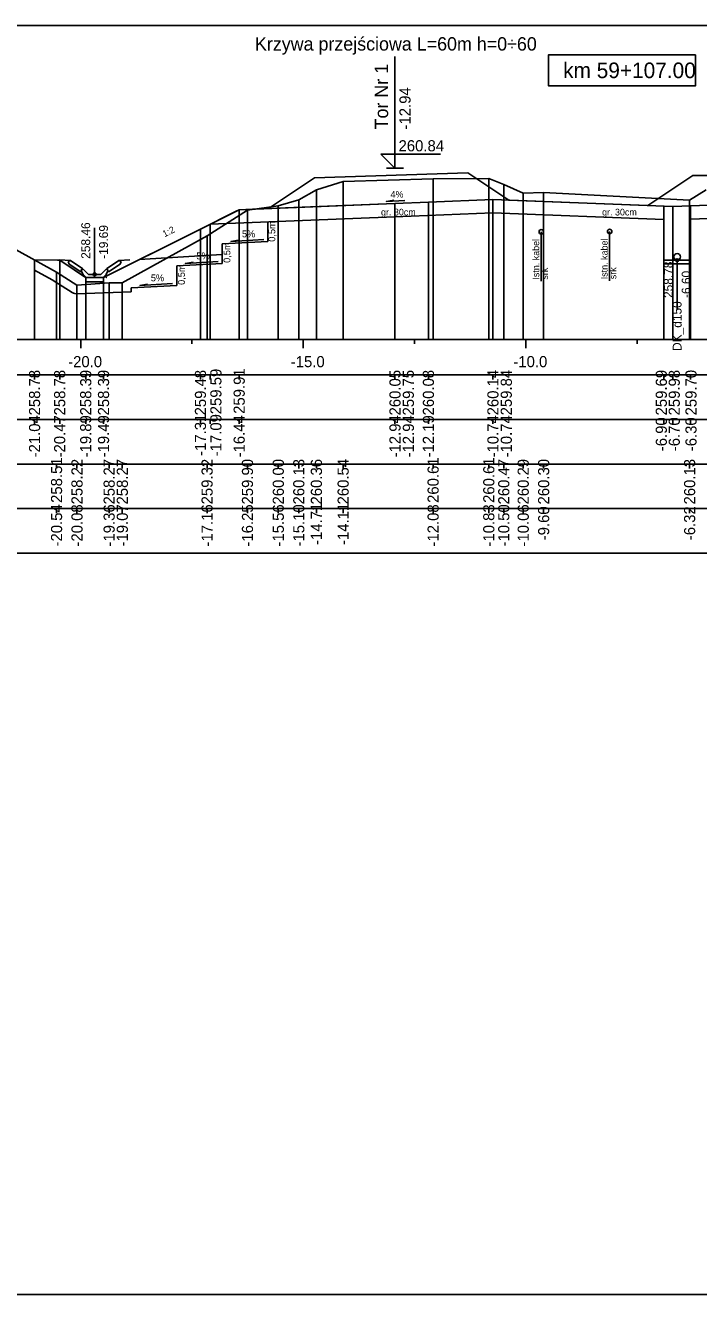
# Model space of a CAD drawing. Extents: x 6516023 to 6560129, y 5513077 to 5529206.
# Drawn here: x 6517201.97 to 6517217.09, y 5514484.66 to 5514513.16 of the extents above; entities that cross this region are included whole.
import ezdxf

# ---------------------------------------------------------------- set-up
doc = ezdxf.new("R2010")
doc.units = 0
for name, color, linetype in [('IR_default', 7, 'Continuous'), ('TOR_PRZEK_P-kable', 7, 'Continuous'), ('TOR_PRZEK_P-komponent', 7, 'Continuous'), ('TOR_PRZEK_P-odwodnienie', 7, 'Continuous'), ('TOR_PRZEK_P-opisy', 7, 'Continuous'), ('TOR_PRZEK_P-schodkowanie+wymiana', 7, 'Continuous'), ('TOR_PRZEK_P-tabelka istniejace', 7, 'Continuous'), ('TOR_PRZEK_P-tabelka projektowane', 7, 'Continuous'), ('TOR_PRZEK_P-teren istniejacy', 7, 'Continuous'), ('TOR_PRZEK_P-tory projektowane', 7, 'Continuous'), ('TOR_PRZEK_P-uklad odniesienia', 7, 'Continuous'), ('TOR_PRZEK_P-warstwa ochronna I', 7, 'Continuous'), ('TOR_PRZEK_P-warstwa ochronna II', 7, 'Continuous'), ('TOR_PS_T-skarpy projektowane', 7, 'Continuous'), ('TOR_RAMKI-ramka+tabelka 1', 7, 'Continuous')]:
    doc.layers.add(name, color=color, linetype=linetype)

msp = doc.modelspace()

# ---------------------------------------------------------------- linework, layer by layer
at = {"layer": 'IR_default'}
msp.add_lwpolyline([(6517202.177, 5514507.891), (6517202.69, 5514507.885), (6517202.741, 5514507.885), (6517202.822, 5514507.831), (6517202.831, 5514507.825), (6517203.278, 5514507.527), (6517203.326, 5514507.495), (6517203.688, 5514507.495), (6517203.726, 5514507.495), (6517205.693, 5514508.479), (6517205.903, 5514508.583), (6517205.903, 5514508.583), (6517205.903, 5514508.583), (6517206.689, 5514508.976), (6517206.773, 5514509.018), (6517207.368, 5514509.042), (6517207.432, 5514509.045), (6517208.418, 5514509.702), (6517208.464, 5514509.733), (6517211.908, 5514509.848), (6517212.831, 5514509.232), (6517215.951, 5514509.109), (6517216.963, 5514509.784), (6517220.126, 5514509.785)], dxfattribs=at)
at = {"layer": 'TOR_PRZEK_P-kable'}
for p, q in [((6517213.558, 5514508.521), (6517213.558, 5514507.411)), ((6517215.094, 5514508.529), (6517215.094, 5514507.419))]:
    msp.add_line(p, q, dxfattribs=at)
for centre in [(6517213.558, 5514508.521), (6517215.094, 5514508.529)]:
    msp.add_circle(centre, 0.05, dxfattribs=at)
at = {"layer": 'TOR_PRZEK_P-komponent'}
msp.add_lwpolyline([(6517208.464, 5514509.733), (6517211.908, 5514509.848), (6517212.831, 5514509.232), (6517215.951, 5514509.109), (6517216.963, 5514509.784), (6517220.463, 5514509.785), (6517221.463, 5514509.785), (6517224.963, 5514509.785), (6517225.513, 5514509.787), (6517229.013, 5514509.787), (6517230.359, 5514508.89), (6517226.513, 5514509.043), (6517223.213, 5514509.175), (6517222.463, 5514509.205), (6517221.263, 5514509.253), (6517220.663, 5514509.253), (6517219.463, 5514509.205), (6517218.713, 5514509.175), (6517216.513, 5514509.087), (6517212.473, 5514509.246), (6517211.023, 5514509.188), (6517210.273, 5514509.158), (6517207.432, 5514509.045)], close=True, dxfattribs=at)
at = {"layer": 'TOR_PRZEK_P-odwodnienie'}
for p, q in [((6517216.313, 5514507.801), (6517216.309, 5514509.095)), ((6517216.913, 5514507.803), (6517216.909, 5514509.103)), ((6517203.526, 5514507.565), (6517203.526, 5514508.609)), ((6517203.217, 5514507.624), (6517202.956, 5514507.798)), ((6517203.262, 5514507.691), (6517202.981, 5514507.878)), ((6517203.791, 5514507.691), (6517204.071, 5514507.878)), ((6517203.835, 5514507.624), (6517204.097, 5514507.798)), ((6517216.913, 5514507.882), (6517216.313, 5514507.882)), ((6517216.913, 5514507.802), (6517216.313, 5514507.802)), ((6517216.613, 5514507.882), (6517216.613, 5514506.78)), ((6517203.228, 5514507.641), (6517203.217, 5514507.624)), ((6517203.219, 5514507.66), (6517203.266, 5514507.684)), ((6517203.262, 5514507.691), (6517203.253, 5514507.678)), ((6517203.386, 5514507.565), (6517203.266, 5514507.684)), ((6517203.336, 5514507.495), (6517203.716, 5514507.495)), ((6517203.386, 5514507.565), (6517203.666, 5514507.565)), ((6517203.666, 5514507.565), (6517203.786, 5514507.684)), ((6517203.786, 5514507.684), (6517203.834, 5514507.66)), ((6517203.791, 5514507.691), (6517203.799, 5514507.678)), ((6517203.824, 5514507.641), (6517203.835, 5514507.624))]:
    msp.add_line(p, q, dxfattribs=at)
for points in [[(6517202.735, 5514507.889), (6517202.981, 5514507.878)], [(6517202.931, 5514507.851), (6517202.981, 5514507.878)], [(6517202.931, 5514507.851), (6517202.956, 5514507.798)], [(6517204.318, 5514507.889), (6517204.071, 5514507.878)], [(6517204.122, 5514507.851), (6517204.071, 5514507.878)], [(6517204.122, 5514507.851), (6517204.097, 5514507.798)], [(6517203.253, 5514507.678), (6517203.218, 5514507.66)], [(6517203.218, 5514507.66), (6517203.228, 5514507.641)], [(6517203.266, 5514507.565), (6517203.219, 5514507.66)], [(6517203.336, 5514507.495), (6517203.266, 5514507.565)], [(6517203.326, 5514507.495), (6517203.326, 5514507.496), (6517203.326, 5514507.495), (6517203.326, 5514507.495), (6517203.326, 5514507.495), (6517203.327, 5514507.495), (6517203.326, 5514507.495), (6517203.327, 5514507.496)], [(6517203.326, 5514507.495), (6517203.326, 5514507.495), (6517203.326, 5514507.495), (6517203.326, 5514507.494), (6517203.326, 5514507.495), (6517203.327, 5514507.494), (6517203.326, 5514507.495), (6517203.327, 5514507.495)], [(6517203.726, 5514507.495), (6517203.326, 5514507.495), (6517203.326, 5514507.395), (6517203.726, 5514507.395), (6517203.726, 5514507.495)], [(6517203.716, 5514507.495), (6517203.786, 5514507.565)], [(6517203.726, 5514507.495), (6517203.726, 5514507.496), (6517203.726, 5514507.495), (6517203.726, 5514507.495), (6517203.726, 5514507.495), (6517203.727, 5514507.495), (6517203.726, 5514507.495), (6517203.727, 5514507.496)], [(6517203.726, 5514507.495), (6517203.726, 5514507.495), (6517203.726, 5514507.495), (6517203.726, 5514507.494), (6517203.726, 5514507.495), (6517203.727, 5514507.494), (6517203.726, 5514507.495), (6517203.727, 5514507.495)], [(6517203.786, 5514507.565), (6517203.834, 5514507.66)], [(6517203.79, 5514507.495), (6517203.789, 5514507.496), (6517203.79, 5514507.495), (6517203.789, 5514507.495), (6517203.79, 5514507.495), (6517203.79, 5514507.495), (6517203.79, 5514507.495), (6517203.79, 5514507.496)], [(6517203.79, 5514507.495), (6517203.79, 5514507.496), (6517203.79, 5514507.495), (6517203.79, 5514507.495), (6517203.79, 5514507.495), (6517203.791, 5514507.495), (6517203.79, 5514507.495), (6517203.791, 5514507.496)], [(6517203.799, 5514507.678), (6517203.834, 5514507.66)], [(6517203.834, 5514507.66), (6517203.824, 5514507.641)]]:
    msp.add_lwpolyline(points, dxfattribs=at)
for centre, radius in [((6517216.613, 5514507.957), 0.075), ((6517216.613, 5514507.882), 0.03), ((6517203.526, 5514507.565), 0.035)]:
    msp.add_circle(centre, radius, dxfattribs=at)
at = {"layer": 'TOR_PRZEK_P-opisy'}
msp.add_lwpolyline([(6517210.497, 5514509.222), (6517210.079, 5514509.203), (6517210.247, 5514509.231)], dxfattribs=at)
at = {"layer": 'TOR_PRZEK_P-schodkowanie+wymiana'}
for p, q in [((6517207.417, 5514508.744), (6517207.417, 5514508.301)), ((6517207.417, 5514508.301), (6517206.394, 5514508.25)), ((6517206.394, 5514508.25), (6517206.394, 5514507.807)), ((6517206.394, 5514508.01), (6517204.524, 5514507.899)), ((6517206.394, 5514507.807), (6517205.371, 5514507.756)), ((6517205.371, 5514507.756), (6517205.371, 5514507.313)), ((6517205.371, 5514507.313), (6517204.348, 5514507.262)), ((6517204.348, 5514507.262), (6517204.348, 5514507.172))]:
    msp.add_line(p, q, dxfattribs=at)
at = {"layer": 'TOR_PRZEK_P-tabelka istniejace'}
for p, q in [((6517202.671, 5514503.206), (6517202.671, 5514503.306)), ((6517203.13, 5514503.206), (6517203.13, 5514503.306)), ((6517203.852, 5514503.206), (6517203.852, 5514503.306)), ((6517204.148, 5514503.206), (6517204.148, 5514503.306)), ((6517206.052, 5514503.206), (6517206.052, 5514503.306)), ((6517206.959, 5514503.206), (6517206.959, 5514503.306)), ((6517207.652, 5514503.206), (6517207.652, 5514503.306)), ((6517208.112, 5514503.206), (6517208.112, 5514503.306)), ((6517208.507, 5514503.206), (6517208.507, 5514503.306)), ((6517209.108, 5514503.206), (6517209.108, 5514503.306)), ((6517211.129, 5514503.206), (6517211.129, 5514503.306)), ((6517212.38, 5514503.206), (6517212.38, 5514503.306)), ((6517212.716, 5514503.206), (6517212.716, 5514503.306)), ((6517213.153, 5514503.206), (6517213.153, 5514503.306)), ((6517213.612, 5514503.206), (6517213.612, 5514503.306)), ((6517216.891, 5514503.206), (6517216.891, 5514503.306)), ((6517182.163, 5514502.306), (6517265.963, 5514502.306)), ((6517202.671, 5514502.206), (6517202.671, 5514502.306)), ((6517203.13, 5514502.206), (6517203.13, 5514502.306)), ((6517203.852, 5514502.206), (6517203.852, 5514502.306)), ((6517204.148, 5514502.206), (6517204.148, 5514502.306)), ((6517206.052, 5514502.206), (6517206.052, 5514502.306)), ((6517206.959, 5514502.206), (6517206.959, 5514502.306)), ((6517207.652, 5514502.206), (6517207.652, 5514502.306)), ((6517208.112, 5514502.206), (6517208.112, 5514502.306)), ((6517208.507, 5514502.206), (6517208.507, 5514502.306)), ((6517209.108, 5514502.206), (6517209.108, 5514502.306)), ((6517211.129, 5514502.206), (6517211.129, 5514502.306)), ((6517212.38, 5514502.206), (6517212.38, 5514502.306)), ((6517212.716, 5514502.206), (6517212.716, 5514502.306)), ((6517213.153, 5514502.206), (6517213.153, 5514502.306)), ((6517213.612, 5514502.206), (6517213.612, 5514502.306)), ((6517216.891, 5514502.206), (6517216.891, 5514502.306))]:
    msp.add_line(p, q, dxfattribs=at)
for points in [[(6517208.507, 5514509.467), (6517208.507, 5514506.306), (6517208.507, 5514506.176), (6517208.507, 5514506.106)], [(6517209.108, 5514509.65), (6517209.108, 5514506.306), (6517209.108, 5514506.176), (6517209.108, 5514506.106)], [(6517211.129, 5514509.713), (6517211.129, 5514506.306), (6517211.129, 5514506.176), (6517211.129, 5514506.106)], [(6517212.38, 5514509.721), (6517212.38, 5514506.306), (6517212.38, 5514506.176), (6517212.38, 5514506.106)], [(6517212.716, 5514509.58), (6517212.716, 5514506.306), (6517212.716, 5514506.176), (6517212.716, 5514506.106)], [(6517208.112, 5514509.238), (6517208.112, 5514506.306), (6517208.112, 5514506.176), (6517208.112, 5514506.106)], [(6517213.153, 5514509.392), (6517213.153, 5514506.306), (6517213.153, 5514506.176), (6517213.153, 5514506.106)], [(6517213.612, 5514509.405), (6517213.612, 5514506.306), (6517213.612, 5514506.176), (6517213.612, 5514506.106)], [(6517216.891, 5514509.232), (6517216.891, 5514506.306), (6517216.891, 5514506.176), (6517216.891, 5514506.106)], [(6517206.959, 5514509.01), (6517206.959, 5514506.306), (6517206.959, 5514506.176), (6517206.959, 5514506.106)], [(6517207.652, 5514509.106), (6517207.652, 5514506.306), (6517207.652, 5514506.176), (6517207.652, 5514506.106)], [(6517206.052, 5514508.427), (6517206.052, 5514506.306), (6517206.052, 5514506.176), (6517206.052, 5514506.106)], [(6517202.671, 5514507.618), (6517202.671, 5514506.306), (6517202.671, 5514506.176), (6517202.671, 5514506.106)], [(6517203.13, 5514507.326), (6517203.13, 5514506.306), (6517203.13, 5514506.176), (6517203.13, 5514506.106)], [(6517203.852, 5514507.375), (6517203.852, 5514506.306), (6517203.852, 5514506.176), (6517203.852, 5514506.106)], [(6517204.148, 5514507.377), (6517204.148, 5514506.306), (6517204.148, 5514506.176), (6517204.148, 5514506.106)]]:
    msp.add_lwpolyline(points, dxfattribs=at)
msp.add_lwpolyline([(6517182.163, 5514503.306), (6517182.163, 5514501.306), (6517265.963, 5514501.306), (6517265.963, 5514503.306)], close=True, dxfattribs=at)
at = {"layer": 'TOR_PRZEK_P-tabelka projektowane'}
for p, q in [((6517202.177, 5514505.206), (6517202.177, 5514505.306)), ((6517202.741, 5514505.206), (6517202.741, 5514505.306)), ((6517203.326, 5514505.206), (6517203.326, 5514505.306)), ((6517203.726, 5514505.206), (6517203.726, 5514505.306)), ((6517205.903, 5514505.206), (6517205.903, 5514505.306)), ((6517206.121, 5514505.206), (6517206.121, 5514505.306)), ((6517206.773, 5514505.206), (6517206.773, 5514505.306)), ((6517210.273, 5514505.206), (6517210.273, 5514505.306)), ((6517210.273, 5514505.206), (6517210.273, 5514505.306)), ((6517211.023, 5514505.206), (6517211.023, 5514505.306)), ((6517212.473, 5514505.206), (6517212.473, 5514505.306)), ((6517212.473, 5514505.206), (6517212.473, 5514505.306)), ((6517216.31, 5514505.206), (6517216.31, 5514505.306)), ((6517216.513, 5514505.206), (6517216.513, 5514505.306)), ((6517216.91, 5514505.206), (6517216.91, 5514505.306)), ((6517182.163, 5514504.306), (6517265.963, 5514504.306)), ((6517202.177, 5514504.206), (6517202.177, 5514504.306)), ((6517202.741, 5514504.206), (6517202.741, 5514504.306)), ((6517203.326, 5514504.206), (6517203.326, 5514504.306)), ((6517203.726, 5514504.206), (6517203.726, 5514504.306)), ((6517205.903, 5514504.206), (6517205.903, 5514504.306)), ((6517206.121, 5514504.206), (6517206.121, 5514504.306)), ((6517206.773, 5514504.206), (6517206.773, 5514504.306)), ((6517210.273, 5514504.206), (6517210.273, 5514504.306)), ((6517210.273, 5514504.206), (6517210.273, 5514504.306)), ((6517211.023, 5514504.206), (6517211.023, 5514504.306)), ((6517212.473, 5514504.206), (6517212.473, 5514504.306)), ((6517212.473, 5514504.206), (6517212.473, 5514504.306)), ((6517216.31, 5514504.206), (6517216.31, 5514504.306)), ((6517216.513, 5514504.206), (6517216.513, 5514504.306)), ((6517216.91, 5514504.206), (6517216.91, 5514504.306))]:
    msp.add_line(p, q, dxfattribs=at)
for points in [[(6517211.023, 5514509.188), (6517211.023, 5514506.306), (6517211.023, 5514506.176), (6517211.023, 5514506.106)], [(6517212.473, 5514509.246), (6517212.473, 5514506.306), (6517212.473, 5514506.176), (6517212.473, 5514506.106)], [(6517206.773, 5514509.018), (6517206.773, 5514506.306), (6517206.773, 5514506.176), (6517206.773, 5514506.106)], [(6517210.273, 5514509.158), (6517210.273, 5514506.306), (6517210.273, 5514506.176), (6517210.273, 5514506.106)], [(6517212.473, 5514508.946), (6517212.473, 5514506.306), (6517212.473, 5514506.176), (6517212.473, 5514506.106)], [(6517216.513, 5514509.087), (6517216.513, 5514506.306), (6517216.513, 5514506.176), (6517216.513, 5514506.106)], [(6517206.121, 5514508.692), (6517206.121, 5514506.306), (6517206.121, 5514506.176), (6517206.121, 5514506.106)], [(6517210.273, 5514508.858), (6517210.273, 5514506.306), (6517210.273, 5514506.176), (6517210.273, 5514506.106)], [(6517216.31, 5514508.795), (6517216.31, 5514506.306), (6517216.31, 5514506.176), (6517216.31, 5514506.106)], [(6517216.91, 5514508.803), (6517216.91, 5514506.306), (6517216.91, 5514506.176), (6517216.91, 5514506.106)], [(6517205.903, 5514508.583), (6517205.903, 5514506.306), (6517205.903, 5514506.176), (6517205.903, 5514506.106)], [(6517202.177, 5514507.891), (6517202.177, 5514506.306), (6517202.177, 5514506.176), (6517202.177, 5514506.106)], [(6517202.741, 5514507.885), (6517202.741, 5514506.306), (6517202.741, 5514506.176), (6517202.741, 5514506.106)], [(6517203.326, 5514507.495), (6517203.326, 5514506.306), (6517203.326, 5514506.176), (6517203.326, 5514506.106)], [(6517203.726, 5514507.495), (6517203.726, 5514506.306), (6517203.726, 5514506.176), (6517203.726, 5514506.106)]]:
    msp.add_lwpolyline(points, dxfattribs=at)
msp.add_lwpolyline([(6517182.163, 5514505.306), (6517182.163, 5514503.306), (6517265.963, 5514503.306), (6517265.963, 5514505.306)], close=True, dxfattribs=at)
at = {"layer": 'TOR_PRZEK_P-teren istniejacy'}
msp.add_lwpolyline([(6517201.764, 5514508.119), (6517202.671, 5514507.618), (6517203.13, 5514507.326), (6517203.852, 5514507.375), (6517204.148, 5514507.377), (6517206.052, 5514508.427), (6517206.959, 5514509.01), (6517207.652, 5514509.106), (6517208.112, 5514509.238), (6517208.507, 5514509.467), (6517209.108, 5514509.65), (6517211.129, 5514509.713), (6517212.38, 5514509.721), (6517212.716, 5514509.58), (6517213.153, 5514509.392), (6517213.612, 5514509.405), (6517216.891, 5514509.232), (6517217.265, 5514509.465)], dxfattribs=at)
at = {"layer": 'TOR_PRZEK_P-tory projektowane'}
for p, q in [((6517210.273, 5514510.826), (6517210.273, 5514512.458)), ((6517210.273, 5514510.826), (6517210.273, 5514509.948)), ((6517210.273, 5514509.948), (6517209.954, 5514510.267)), ((6517209.954, 5514510.267), (6517211.298, 5514510.267)), ((6517210.081, 5514509.948), (6517210.465, 5514509.948))]:
    msp.add_line(p, q, dxfattribs=at)
at = {"layer": 'TOR_PRZEK_P-uklad odniesienia'}
for p, q in [((6517185.963, 5514506.106), (6517265.963, 5514506.106)), ((6517203.213, 5514505.906), (6517203.213, 5514506.106)), ((6517205.713, 5514506.006), (6517205.713, 5514506.106)), ((6517208.213, 5514505.906), (6517208.213, 5514506.106)), ((6517210.713, 5514506.006), (6517210.713, 5514506.106)), ((6517213.213, 5514505.906), (6517213.213, 5514506.106)), ((6517215.713, 5514506.006), (6517215.713, 5514506.106))]:
    msp.add_line(p, q, dxfattribs=at)
msp.add_lwpolyline([(6517217.022, 5514512.497), (6517213.722, 5514512.497), (6517213.722, 5514511.797), (6517217.022, 5514511.797)], close=True, dxfattribs=at)
at = {"layer": 'TOR_PRZEK_P-warstwa ochronna I'}
for points in [[(6517206.121, 5514508.692), (6517210.273, 5514508.858), (6517212.473, 5514508.946), (6517216.31, 5514508.795)], [(6517216.91, 5514508.803), (6517218.713, 5514508.875), (6517219.463, 5514508.905), (6517220.663, 5514508.953), (6517221.263, 5514508.953), (6517222.463, 5514508.905), (6517223.213, 5514508.875), (6517226.513, 5514508.743), (6517227.263, 5514508.713), (6517232.215, 5514508.515)]]:
    msp.add_lwpolyline(points, dxfattribs=at)
at = {"layer": 'TOR_PRZEK_P-warstwa ochronna II'}
msp.add_lwpolyline([(6517202.177, 5514507.891), (6517202.741, 5514507.885), (6517203.326, 5514507.495), (6517203.726, 5514507.495), (6517205.903, 5514508.583), (6517205.904, 5514508.583), (6517206.773, 5514509.018), (6517210.273, 5514509.158), (6517211.023, 5514509.188), (6517212.473, 5514509.246), (6517216.513, 5514509.087), (6517218.713, 5514509.175), (6517219.463, 5514509.205), (6517220.663, 5514509.253), (6517221.263, 5514509.253), (6517222.463, 5514509.205), (6517223.213, 5514509.175), (6517226.513, 5514509.043), (6517227.263, 5514509.013), (6517231.563, 5514508.841), (6517232.432, 5514508.406)], dxfattribs=at)
at = {"layer": 'TOR_PS_T-skarpy projektowane'}
msp.add_line((6517203.326, 5514507.139), (6517204.348, 5514507.172), dxfattribs=at)
for points in [[(6517207.324, 5514508.345), (6517206.588, 5514508.306), (6517206.761, 5514508.337)], [(6517206.301, 5514507.851), (6517205.565, 5514507.812), (6517205.738, 5514507.842)], [(6517202.177, 5514507.662), (6517202.569, 5514507.446), (6517203.023, 5514507.157)], [(6517205.278, 5514507.357), (6517204.543, 5514507.318), (6517204.715, 5514507.348)], [(6517203.144, 5514507.126), (6517203.326, 5514507.139)]]:
    msp.add_lwpolyline(points, dxfattribs=at)
msp.add_arc((6517203.13, 5514507.326), 0.2, 237.558, 273.8898, dxfattribs=at)
at = {"layer": 'TOR_RAMKI-ramka+tabelka 1'}
msp.add_lwpolyline([(6517179.513, 5514513.156), (6517427.013, 5514513.156), (6517427.013, 5514484.656), (6517179.513, 5514484.656)], close=True, dxfattribs=at)

# ---------------------------------------------------------------- texts
at = {"layer": 'TOR_PRZEK_P-kable'}
for s, height, p in [('Istn. kabel', 0.14999, (6517213.513, 5514507.447)), ('Istn. kabel', 0.14999, (6517215.049, 5514507.455)), ('srk', 0.15, (6517213.707, 5514507.447)), ('srk', 0.15, (6517215.243, 5514507.456))]:
    msp.add_text(s, height=height, rotation=90.0511, dxfattribs=at).set_placement(p)
at = {"layer": 'TOR_PRZEK_P-odwodnienie'}
for s, p in [('258.46', (6517203.426, 5514507.915)), ('-19.69', (6517203.826, 5514507.915)), ('258.78', (6517216.513, 5514507.035)), ('-6.60', (6517216.913, 5514507.035)), ('DK_d150', (6517216.71, 5514505.846))]:
    msp.add_text(s, height=0.2, rotation=90, dxfattribs=at).set_placement(p)
at = {"layer": 'TOR_PRZEK_P-opisy'}
for s, rotation, p in [('4%', 0.1515, (6517210.174, 5514509.287)), ('1:2', 27.0701, (6517205.097, 5514508.395))]:
    msp.add_text(s, height=0.15, rotation=rotation, dxfattribs=at).set_placement(p)
at = {"layer": 'TOR_PRZEK_P-schodkowanie+wymiana'}
for p in [(6517207.583, 5514508.298), (6517206.576, 5514507.823), (6517205.553, 5514507.329)]:
    msp.add_text('0,5m', height=0.1545, rotation=90, dxfattribs=at).set_placement(p)
at = {"layer": 'TOR_PRZEK_P-tabelka istniejace'}
for s, p in [('258.51', (6517202.796, 5514502.433)), ('258.22', (6517203.255, 5514502.4)), ('258.27', (6517203.977, 5514502.398)), ('258.27', (6517204.273, 5514502.398)), ('259.32', (6517206.177, 5514502.4)), ('259.90', (6517207.084, 5514502.398)), ('260.00', (6517207.777, 5514502.398)), ('260.13', (6517208.237, 5514502.398)), ('260.36', (6517208.632, 5514502.398)), ('260.54', (6517209.233, 5514502.399)), ('260.61', (6517211.254, 5514502.433)), ('260.61', (6517212.505, 5514502.433)), ('260.47', (6517212.841, 5514502.398)), ('260.29', (6517213.278, 5514502.398)), ('260.30', (6517213.737, 5514502.398)), ('260.13', (6517217.016, 5514502.398)), ('-20.54', (6517202.796, 5514501.455)), ('-20.08', (6517203.255, 5514501.454)), ('-19.36', (6517203.977, 5514501.454)), ('-19.07', (6517204.273, 5514501.455)), ('-17.16', (6517206.177, 5514501.454)), ('-16.25', (6517207.084, 5514501.453)), ('-15.56', (6517207.777, 5514501.454)), ('-15.10', (6517208.237, 5514501.455)), ('-14.71', (6517208.632, 5514501.489)), ('-14.11', (6517209.233, 5514501.489)), ('-12.08', (6517211.254, 5514501.454)), ('-10.83', (6517212.505, 5514501.454)), ('-10.50', (6517212.841, 5514501.455)), ('-10.06', (6517213.278, 5514501.454)), ('-9.60', (6517213.737, 5514501.594)), ('-6.32', (6517217.016, 5514501.596))]:
    msp.add_text(s, height=0.25, rotation=90, dxfattribs=at).set_placement(p)
at = {"layer": 'TOR_PRZEK_P-tabelka projektowane'}
for s, p in [('258.78', (6517202.302, 5514504.398)), ('258.78', (6517202.866, 5514504.398)), ('258.39', (6517203.451, 5514504.398)), ('258.39', (6517203.851, 5514504.398)), ('259.48', (6517206.028, 5514504.398)), ('259.59', (6517206.375, 5514504.424)), ('259.91', (6517206.898, 5514504.433)), ('260.05', (6517210.398, 5514504.397)), ('259.75', (6517210.698, 5514504.397)), ('260.08', (6517211.148, 5514504.398)), ('260.14', (6517212.598, 5514504.399)), ('259.84', (6517212.898, 5514504.399)), ('259.69', (6517216.38, 5514504.398)), ('259.98', (6517216.671, 5514504.398)), ('259.70', (6517217.047, 5514504.398)), ('-21.04', (6517202.302, 5514503.455)), ('-20.47', (6517202.866, 5514503.455)), ('-19.89', (6517203.451, 5514503.455)), ('-19.49', (6517203.851, 5514503.455)), ('-17.31', (6517206.028, 5514503.489)), ('-17.09', (6517206.375, 5514503.48)), ('-16.44', (6517206.898, 5514503.455)), ('-12.94', (6517210.398, 5514503.455)), ('-12.94', (6517210.698, 5514503.455)), ('-12.19', (6517211.148, 5514503.455)), ('-10.74', (6517212.598, 5514503.455)), ('-10.74', (6517212.898, 5514503.455)), ('-6.90', (6517216.38, 5514503.594)), ('-6.70', (6517216.671, 5514503.594)), ('-6.30', (6517217.047, 5514503.594))]:
    msp.add_text(s, height=0.25, rotation=90, dxfattribs=at).set_placement(p)
at = {"layer": 'TOR_PRZEK_P-tory projektowane'}
for s, height, rotation, p in [('Krzywa przejściowa L=60m h=0÷60', 0.3, 360, (6517207.128, 5514512.591)), ('Tor Nr 1', 0.3, 90, (6517210.118, 5514510.82)), ('-12.94', 0.25, 90, (6517210.623, 5514510.818))]:
    msp.add_text(s, height=height, rotation=rotation, dxfattribs=at).set_placement(p)
msp.add_text('260.84', height=0.25, dxfattribs=at).set_placement((6517210.353, 5514510.328))
at = {"layer": 'TOR_PRZEK_P-uklad odniesienia'}
for s, height, p in [('km 59+107.00', 0.35, (6517214.05, 5514511.972)), ('-20.0', 0.25, (6517202.932, 5514505.481)), ('-15.0', 0.25, (6517207.932, 5514505.481)), ('-10.0', 0.25, (6517212.932, 5514505.481))]:
    msp.add_text(s, height=height, dxfattribs=at).set_placement(p)
at = {"layer": 'TOR_PRZEK_P-warstwa ochronna I'}
for p in [(6517209.959, 5514508.888), (6517214.925, 5514508.888)]:
    msp.add_text('gr. 30cm', height=0.15, dxfattribs=at).set_placement(p)
at = {"layer": 'TOR_PS_T-skarpy projektowane'}
for p in [(6517206.835, 5514508.397), (6517205.812, 5514507.903), (6517204.789, 5514507.409)]:
    msp.add_text('5%', height=0.1545, dxfattribs=at).set_placement(p)

doc.saveas('drawing.dxf')
